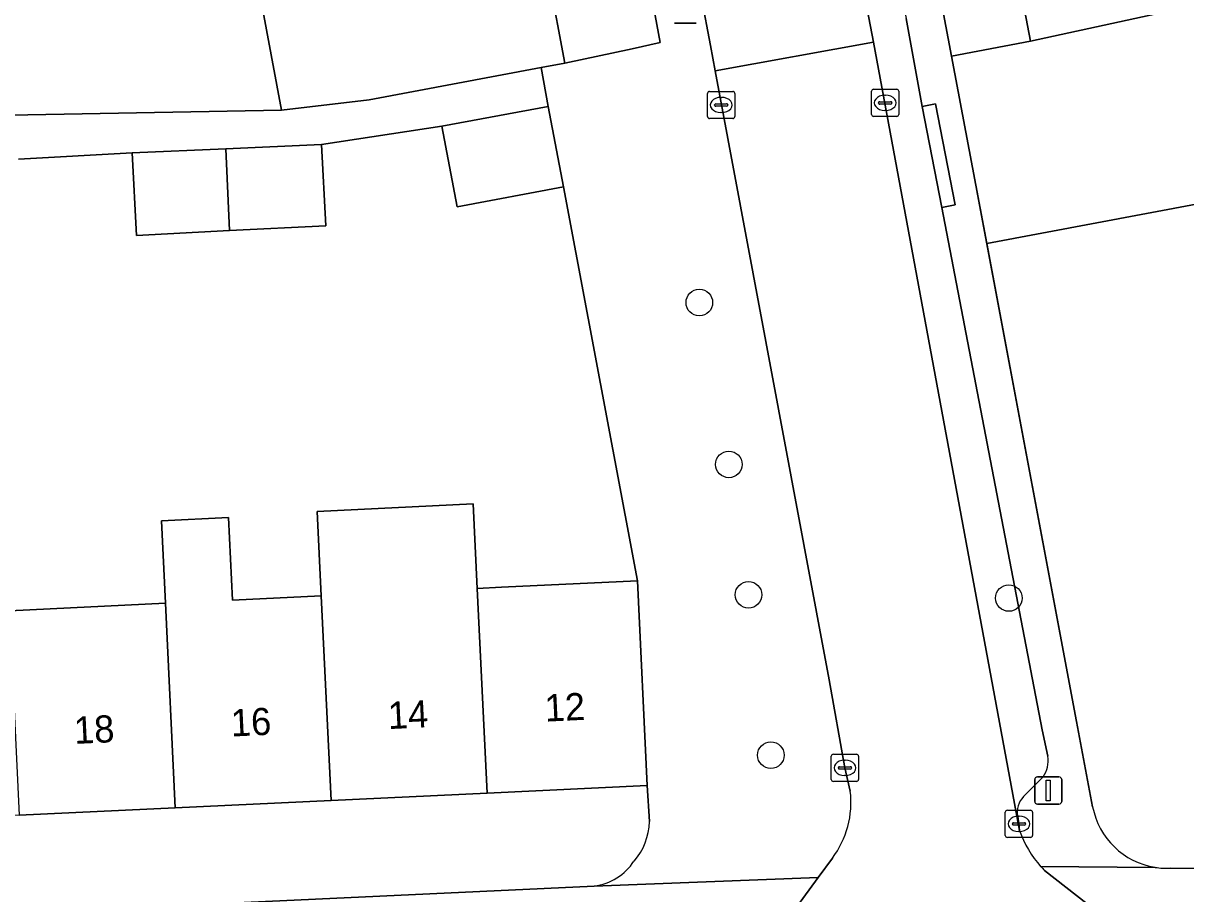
# Model space of a CAD drawing. Extents: x 159053 to 160042, y 380449 to 381423.
# Drawn here: x 159871.83 to 159914.57, y 380882.35 to 380914.37 of the extents above; entities that cross this region are included whole.
import ezdxf

# ---------------------------------------------------------------- set-up
doc = ezdxf.new("R2010")
doc.units = 0
for name, color, linetype in [('IMGEO_Boom', 7, 'Continuous'), ('IMGEO_Erf', 7, 'Continuous'), ('IMGEO_Kolk', 7, 'Continuous'), ('IMGEO_Lichtmast', 7, 'Continuous'), ('IMGEO_Muur', 7, 'Continuous'), ('IMGEO_Pand', 7, 'Continuous'), ('IMGEO_Pand_nummerreeks', 7, 'Continuous'), ('IMGEO_Parkeervlak_open', 7, 'Continuous'), ('IMGEO_Rijbaan_lokaal_open', 7, 'Continuous'), ('IMGEO_Voetpad_open', 7, 'Continuous')]:
    doc.layers.add(name, color=color, linetype=linetype)

msp = doc.modelspace()

# ---------------------------------------------------------------- linework, layer by layer
at = {"layer": 'IMGEO_Boom'}
for centre in [(159896.686, 380904.091), (159897.773, 380898.139), (159898.495, 380893.341), (159908.066, 380893.223), (159899.318, 380887.443)]:
    msp.add_circle(centre, 0.489, dxfattribs=at)
at = {"layer": 'IMGEO_Erf'}
for points in [[(159883.964, 380973.797), (159880.467, 380973.143), (159881.616, 380967.002), (159882.737, 380961.009), (159883.858, 380955.013), (159884.979, 380949.019), (159886.101, 380943.023), (159887.222, 380937.028), (159888.343, 380931.033), (159889.466, 380925.03), (159890.586, 380919.043), (159891.735, 380912.898), (159894.212, 380913.429), (159895.25, 380913.652), (159895.062, 380914.655)], [(159901.973, 380949.883), (159900.829, 380955.888), (159899.686, 380961.893), (159898.543, 380967.898), (159897.372, 380974.048), (159896.522, 380973.831), (159895.81, 380973.629), (159894.983, 380973.394), (159895.118, 380972.466), (159896.323, 380964.203), (159905.957, 380913.158), (159908.86, 380913.706), (159907.689, 380919.856), (159906.546, 380925.862), (159905.402, 380931.867), (159904.259, 380937.873), (159903.116, 380943.878)]]:
    msp.add_lwpolyline(points, close=True, dxfattribs=at)
for points in [[(159868.657, 380910.94), (159881.323, 380911.164), (159880.222, 380917.096), (159879.117, 380923.048), (159878.014, 380928.989), (159881.187, 380929.692), (159880.066, 380935.686), (159877.888, 380935.278), (159876.764, 380941.273), (159878.944, 380941.681), (159877.823, 380947.678), (159875.416, 380947.227), (159874.85, 380950.251), (159872.15, 380949.745), (159871.594, 380952.715), (159873.684, 380953.107), (159872.674, 380958.511), (159875.692, 380959.075), (159875.581, 380959.667), (159874.484, 380965.531), (159874.457, 380965.661), (159873.309, 380971.804), (159860.505, 380970.994)], [(159871.319, 380892.758), (159877.053, 380893.03), (159876.908, 380896.066), (159879.381, 380896.184), (159879.526, 380893.147), (159882.787, 380893.302), (159882.638, 380896.408), (159888.371, 380896.682), (159888.52, 380893.575), (159889.414, 380893.617), (159894.408, 380893.853), (159891.687, 380908.349), (159887.778, 380907.618), (159887.224, 380910.578), (159882.799, 380909.901), (159882.952, 380906.918), (159879.41, 380906.736), (159875.99, 380906.56), (159875.833, 380909.593), (159871.648, 380909.367)], [(159968.109, 380906.953), (159964.133, 380907.014), (159964.094, 380904.458), (159958.513, 380904.535), (159953.098, 380904.61), (159947.513, 380904.687), (159942.096, 380904.762), (159936.655, 380904.837), (159931.07, 380904.914), (159925.653, 380904.988), (159920.551, 380905.059), (159915.112, 380905.134), (159915.146, 380907.751), (159907.253, 380906.268), (159910.557, 380888.681), (159911.147, 380885.541)], [(159894.849, 380884.999), (159894.765, 380886.33), (159888.88, 380886.051), (159883.147, 380885.779), (159877.413, 380885.507), (159871.679, 380885.235), (159865.945, 380884.963), (159860.212, 380884.691), (159854.478, 380884.419), (159848.594, 380884.14), (159848.676, 380880.559), (159892.824, 380882.63)], [(159914.007, 380883.286), (159958.49, 380882.692), (159964.147, 380882.628)]]:
    msp.add_lwpolyline(points, dxfattribs=at)
for centre, radius, start, end in [((159913.882, 380886.068), 2.785, 190.9033, 260.9717), ((159892.589, 380885.04), 2.261, 318.581, 358.9484), ((159892.557, 380884.678), 2.065, 277.4231, 326.7286), ((159913.876, 380886.015), 2.732, 260.9304, 272.7551)]:
    msp.add_arc(centre, radius, start, end, dxfattribs=at)
at = {"layer": 'IMGEO_Kolk'}
for p, q in [((159897.065, 380911.859), (159897.917, 380911.859)), ((159903.019, 380911.01), (159903.019, 380911.862)), ((159903.094, 380911.936), (159903.946, 380911.936)), ((159904.02, 380911.862), (159904.02, 380911.01)), ((159896.99, 380910.933), (159896.99, 380911.785)), ((159897.292, 380911.402), (159897.69, 380911.402)), ((159897.478, 380911.639), (159897.503, 380911.639)), ((159897.991, 380911.785), (159897.991, 380910.933)), ((159903.278, 380911.43), (159903.278, 380911.442)), ((159903.321, 380911.479), (159903.719, 380911.479)), ((159903.507, 380911.716), (159903.532, 380911.716)), ((159903.762, 380911.442), (159903.762, 380911.43)), ((159897.249, 380911.353), (159897.249, 380911.365)), ((159897.687, 380911.316), (159897.289, 380911.316)), ((159897.501, 380911.079), (159897.476, 380911.079)), ((159897.733, 380911.365), (159897.733, 380911.353)), ((159903.716, 380911.393), (159903.318, 380911.393)), ((159903.53, 380911.156), (159903.505, 380911.156)), ((159897.917, 380910.859), (159897.065, 380910.859)), ((159903.946, 380910.936), (159903.094, 380910.936)), ((159901.613, 380887.476), (159902.465, 380887.476)), ((159901.538, 380886.55), (159901.538, 380887.402)), ((159902.026, 380887.256), (159902.051, 380887.256)), ((159902.539, 380887.402), (159902.539, 380886.55)), ((159901.797, 380886.97), (159901.797, 380886.982)), ((159902.235, 380886.933), (159901.837, 380886.933)), ((159901.84, 380887.019), (159902.238, 380887.019)), ((159902.049, 380886.696), (159902.024, 380886.696)), ((159902.281, 380886.982), (159902.281, 380886.97)), ((159902.465, 380886.476), (159901.613, 380886.476)), ((159907.936, 380884.49), (159907.936, 380885.342)), ((159908.011, 380885.416), (159908.863, 380885.416)), ((159908.937, 380885.342), (159908.937, 380884.49)), ((159908.195, 380884.91), (159908.195, 380884.922)), ((159908.238, 380884.959), (159908.636, 380884.959)), ((159908.424, 380885.196), (159908.449, 380885.196)), ((159908.679, 380884.922), (159908.679, 380884.91)), ((159908.633, 380884.873), (159908.235, 380884.873)), ((159908.447, 380884.636), (159908.422, 380884.636)), ((159908.863, 380884.416), (159908.011, 380884.416))]:
    msp.add_line(p, q, dxfattribs=at)
for points in [[(159897.065, 380911.859), (159897.917, 380911.859)], [(159903.019, 380911.01), (159903.019, 380911.862)], [(159903.094, 380911.936), (159903.946, 380911.936)], [(159904.02, 380911.862), (159904.02, 380911.01)], [(159896.99, 380910.933), (159896.99, 380911.785)], [(159897.991, 380911.785), (159897.991, 380910.933)], [(159897.917, 380910.859), (159897.065, 380910.859)], [(159903.946, 380910.936), (159903.094, 380910.936)], [(159901.613, 380887.476), (159902.465, 380887.476)], [(159901.538, 380886.55), (159901.538, 380887.402)], [(159902.539, 380887.402), (159902.539, 380886.55)], [(159902.465, 380886.476), (159901.613, 380886.476)], [(159907.936, 380884.49), (159907.936, 380885.342)], [(159908.011, 380885.416), (159908.863, 380885.416)], [(159908.937, 380885.342), (159908.937, 380884.49)], [(159908.863, 380884.416), (159908.011, 380884.416)]]:
    msp.add_lwpolyline(points, dxfattribs=at)
for centre, radius, start, end in [((159897.067, 380911.783), 0.0765, 91.552, 178.448), ((159897.067, 380911.783), 0.0765, 91.552, 178.448), ((159897.915, 380911.783), 0.0765, 1.552, 88.448), ((159897.915, 380911.783), 0.0765, 1.552, 88.448), ((159903.096, 380911.86), 0.0765, 91.552, 178.448), ((159903.096, 380911.86), 0.0765, 91.552, 178.448), ((159903.944, 380911.86), 0.0765, 1.552, 88.448), ((159903.944, 380911.86), 0.0765, 1.552, 88.448), ((159897.289, 380911.362), 0.0403, 85.8775, 175.7526), ((159897.694, 380911.364), 0.0386, 1.7309, 96.639), ((159903.318, 380911.439), 0.0403, 85.8775, 175.7526), ((159903.315, 380911.429), 0.0366, 178.938, 274.7102), ((159903.719, 380911.436), 0.043, 264.8664, 352.4533), ((159903.723, 380911.441), 0.0386, 1.7309, 96.639), ((159897.286, 380911.352), 0.0366, 178.938, 274.7102), ((159897.69, 380911.359), 0.043, 264.8664, 352.4533), ((159903.096, 380911.012), 0.0765, 181.552, 268.448), ((159903.096, 380911.012), 0.0765, 181.552, 268.448), ((159903.944, 380911.012), 0.0765, 271.552, 358.448), ((159903.944, 380911.012), 0.0765, 271.552, 358.448), ((159897.067, 380910.935), 0.0765, 181.552, 268.448), ((159897.067, 380910.935), 0.0765, 181.552, 268.448), ((159897.915, 380910.935), 0.0765, 271.552, 358.448), ((159897.915, 380910.935), 0.0765, 271.552, 358.448), ((159901.615, 380887.4), 0.0765, 91.552, 178.448), ((159901.615, 380887.4), 0.0765, 91.552, 178.448), ((159902.463, 380887.4), 0.0765, 1.552, 88.448), ((159902.463, 380887.4), 0.0765, 1.552, 88.448), ((159901.837, 380886.979), 0.0403, 85.8775, 175.7526), ((159901.834, 380886.969), 0.0366, 178.938, 274.7102), ((159902.238, 380886.976), 0.043, 264.8664, 352.4533), ((159902.242, 380886.981), 0.0386, 1.7309, 96.639), ((159901.615, 380886.552), 0.0765, 181.552, 268.448), ((159901.615, 380886.552), 0.0765, 181.552, 268.448), ((159902.463, 380886.552), 0.0765, 271.552, 358.448), ((159902.463, 380886.552), 0.0765, 271.552, 358.448), ((159908.013, 380885.34), 0.0765, 91.552, 178.448), ((159908.013, 380885.34), 0.0765, 91.552, 178.448), ((159908.861, 380885.34), 0.0765, 1.552, 88.448), ((159908.861, 380885.34), 0.0765, 1.552, 88.448), ((159908.235, 380884.919), 0.0403, 85.8775, 175.7526), ((159908.232, 380884.909), 0.0366, 178.938, 274.7102), ((159908.636, 380884.916), 0.043, 264.8664, 352.4533), ((159908.64, 380884.921), 0.0386, 1.7309, 96.639), ((159908.013, 380884.492), 0.0765, 181.552, 268.448), ((159908.013, 380884.492), 0.0765, 181.552, 268.448), ((159908.861, 380884.492), 0.0765, 271.552, 358.448), ((159908.861, 380884.492), 0.0765, 271.552, 358.448)]:
    msp.add_arc(centre, radius, start, end, dxfattribs=at)
for centre, major_axis, ratio, start_param, end_param in [((159897.477, 380911.359), (-0.387, 0.002), 0.722429, 4.712389, 7.853982), ((159897.502, 380911.359), (-0.39, 0.002), 0.717154, 1.570796, 4.712389), ((159903.506, 380911.436), (-0.387, 0.002), 0.722429, 4.712389, 7.853982), ((159903.531, 380911.436), (-0.39, 0.002), 0.717154, 1.570796, 4.712389), ((159902.025, 380886.976), (-0.387, 0.002), 0.722429, 4.712389, 7.853982), ((159902.05, 380886.976), (-0.39, 0.002), 0.717154, 1.570796, 4.712389), ((159908.423, 380884.916), (-0.387, 0.002), 0.722429, 4.712389, 7.853982), ((159908.448, 380884.916), (-0.39, 0.002), 0.717154, 1.570796, 4.712389)]:
    msp.add_ellipse(centre, major_axis=major_axis, ratio=ratio, start_param=start_param, end_param=end_param, dxfattribs=at)
at = {"layer": 'IMGEO_Lichtmast'}
for p, q in [((159896.564, 380914.365), (159895.774, 380914.365)), ((159895.774, 380914.365), (159896.564, 380914.365)), ((159909.119, 380886.644), (159909.909, 380886.644)), ((159909.909, 380886.644), (159909.119, 380886.644)), ((159909.019, 380885.744), (159909.019, 380886.544)), ((159909.019, 380886.544), (159909.019, 380885.744)), ((159910.009, 380886.544), (159910.009, 380885.744)), ((159910.009, 380885.744), (159910.009, 380886.544)), ((159909.909, 380885.644), (159909.119, 380885.644)), ((159909.119, 380885.644), (159909.909, 380885.644))]:
    msp.add_line(p, q, dxfattribs=at)
msp.add_lwpolyline([(159909.439, 380886.519), (159909.589, 380886.519), (159909.589, 380885.769), (159909.439, 380885.769), (159909.439, 380886.519)], dxfattribs=at)
for centre, start, end in [((159909.119, 380886.544), 90, 180), ((159909.119, 380886.544), 90, 180), ((159909.909, 380886.544), 0, 90), ((159909.909, 380886.544), 360, 90), ((159909.119, 380885.744), 180, 270), ((159909.119, 380885.744), 180, 270), ((159909.909, 380885.744), 270, 0), ((159909.909, 380885.744), 270, 0)]:
    msp.add_arc(centre, 0.1, start, end, dxfattribs=at)
at = {"layer": 'IMGEO_Muur'}
msp.add_lwpolyline([(159910.557, 380888.681), (159906.877, 380908.272)], dxfattribs=at)
at = {"layer": 'IMGEO_Pand'}
for points in [[(159917.577, 380921.959), (159914.981, 380921.388), (159915.005, 380921.265), (159907.689, 380919.856), (159908.86, 380913.706), (159915.97, 380915.268), (159918.905, 380915.913)], [(159880.222, 380917.096), (159881.323, 380911.164), (159884.55, 380911.554), (159890.869, 380912.736), (159891.735, 380912.898), (159890.586, 380919.043), (159880.38, 380917.13)], [(159891.687, 380908.349), (159891.133, 380911.309), (159887.224, 380910.578), (159887.778, 380907.618)], [(159879.278, 380909.745), (159875.833, 380909.593), (159875.99, 380906.56), (159879.41, 380906.736)], [(159882.799, 380909.901), (159879.278, 380909.745), (159879.41, 380906.736), (159882.952, 380906.918)], [(159888.52, 380893.575), (159888.371, 380896.682), (159882.638, 380896.408), (159882.787, 380893.302), (159883.147, 380885.779), (159888.88, 380886.051)], [(159882.787, 380893.302), (159879.526, 380893.147), (159879.381, 380896.184), (159876.908, 380896.066), (159877.053, 380893.03), (159877.413, 380885.507), (159883.147, 380885.779)], [(159888.52, 380893.575), (159888.88, 380886.051), (159894.765, 380886.33), (159894.408, 380893.853), (159889.414, 380893.617)], [(159871.319, 380892.758), (159871.679, 380885.235), (159877.413, 380885.507), (159877.053, 380893.03)]]:
    msp.add_lwpolyline(points, close=True, dxfattribs=at)
at = {"layer": 'IMGEO_Parkeervlak_open'}
for points in [[(159893.418, 380964.653), (159898.292, 380938.671), (159902.573, 380916.365), (159903.089, 380913.674), (159908.458, 380884.671), (159908.437, 380884.916), (159908.391, 380885.186)], [(159909.495, 380887.403), (159909.29, 380888.376), (159905.602, 380907.586), (159904.885, 380911.303), (159904.289, 380914.542)], [(159908.607, 380885.919), (159909.323, 380886.646)]]:
    msp.add_lwpolyline(points, dxfattribs=at)
for centre, radius, start, end in [((159908.501, 380887.231), 1.009, 324.5735, 9.8245), ((159909.179, 380885.352), 0.805, 135.2553, 191.9064)]:
    msp.add_arc(centre, radius, start, end, dxfattribs=at)
at = {"layer": 'IMGEO_Rijbaan_lokaal_open'}
msp.add_lwpolyline([(159896.76, 380915.304), (159897.094, 380913.543), (159897.264, 380912.611), (159903.089, 380913.674), (159902.573, 380916.365)], close=True, dxfattribs=at)
for points in [[(159915.97, 380915.268), (159908.86, 380913.706), (159905.957, 380913.158), (159907.253, 380906.268), (159915.146, 380907.751)], [(159908.458, 380884.671), (159903.089, 380913.674), (159897.264, 380912.611), (159901.46, 380890.22), (159902.039, 380886.976), (159902.236, 380886.12)], [(159901.577, 380883.657), (159901.054, 380882.944), (159899.69, 380881.084)], [(159912.403, 380880.837), (159909.38, 380883.198)]]:
    msp.add_lwpolyline(points, dxfattribs=at)
for centre, radius, start, end in [((159898.857, 380885.704), 3.404, 323.03, 7.0116), ((159912.276, 380886.034), 4.054, 199.6508, 221.6151), ((159912.7, 380886.446), 4.644, 221.9348, 224.37)]:
    msp.add_arc(centre, radius, start, end, dxfattribs=at)
at = {"layer": 'IMGEO_Voetpad_open'}
for points in [[(159881.838, 380999.49), (159881.998, 380997.324), (159882.693, 380985.831), (159883.159, 380978.314), (159883.748, 380975.023), (159883.964, 380973.797), (159895.062, 380914.655), (159895.25, 380913.652), (159894.212, 380913.429), (159891.735, 380912.898), (159890.869, 380912.736), (159891.133, 380911.309), (159891.687, 380908.349), (159894.408, 380893.853), (159894.765, 380886.33), (159894.849, 380884.999)], [(159911.147, 380885.541), (159910.557, 380888.681), (159907.253, 380906.268), (159905.957, 380913.158), (159896.323, 380964.203), (159895.118, 380972.466), (159894.983, 380973.394), (159895.81, 380973.629), (159896.522, 380973.831), (159896.179, 380975.527), (159895.537, 380979.263), (159895.09, 380986.56), (159894.379, 380998.038)], [(159894.619, 380965.794), (159904.289, 380914.542), (159904.885, 380911.303), (159905.375, 380911.397), (159906.092, 380907.68), (159905.602, 380907.586), (159909.29, 380888.376), (159909.495, 380887.403)], [(159902.236, 380886.12), (159902.039, 380886.976), (159901.46, 380890.22), (159897.264, 380912.611), (159897.094, 380913.543), (159896.76, 380915.304), (159887.958, 380961.731)], [(159871.648, 380909.367), (159875.833, 380909.593), (159879.278, 380909.745), (159882.799, 380909.901), (159887.224, 380910.578), (159891.133, 380911.309), (159890.869, 380912.736), (159884.55, 380911.554), (159881.323, 380911.164), (159868.657, 380910.94)], [(159909.323, 380886.646), (159908.607, 380885.919)], [(159908.391, 380885.186), (159908.437, 380884.916), (159908.458, 380884.671)], [(159892.824, 380882.63), (159901.054, 380882.944), (159901.577, 380883.657)], [(159909.245, 380883.342), (159913.445, 380883.317)], [(159913.445, 380883.317), (159909.245, 380883.342)], [(159909.38, 380883.198), (159912.403, 380880.837)], [(159971.351, 380882.57), (159964.147, 380882.628), (159958.49, 380882.692), (159914.007, 380883.286)], [(159899.69, 380881.084), (159901.054, 380882.944), (159892.824, 380882.63), (159848.676, 380880.559), (159844.376, 380880.297)]]:
    msp.add_lwpolyline(points, dxfattribs=at)
msp.add_lwpolyline([(159904.885, 380911.303), (159905.602, 380907.586), (159906.092, 380907.68), (159905.375, 380911.397)], close=True, dxfattribs=at)
for centre, radius, start, end in [((159908.501, 380887.231), 1.009, 324.5735, 9.8245), ((159898.857, 380885.704), 3.404, 323.03, 7.0116), ((159909.179, 380885.352), 0.805, 135.2553, 191.9064), ((159913.882, 380886.068), 2.785, 190.9033, 260.9717), ((159892.589, 380885.04), 2.261, 318.581, 358.9484), ((159912.276, 380886.034), 4.054, 199.6508, 221.6151), ((159892.557, 380884.678), 2.065, 277.4231, 326.7286), ((159912.7, 380886.446), 4.644, 221.9348, 224.37), ((159913.876, 380886.015), 2.732, 260.9304, 272.7551)]:
    msp.add_arc(centre, radius, start, end, dxfattribs=at)

# ---------------------------------------------------------------- texts
at = {"layer": 'IMGEO_Pand_nummerreeks'}
for s, rotation, p in [('12', 2.7156, (159891.022, 380888.675)), ('16', 2.7158, (159879.482, 380888.127)), ('14', 2.7158, (159885.254, 380888.401)), ('18', 2.7156, (159873.714, 380887.855))]:
    msp.add_text(s, height=1, rotation=rotation, dxfattribs=at).set_placement(p)

doc.saveas('drawing.dxf')
